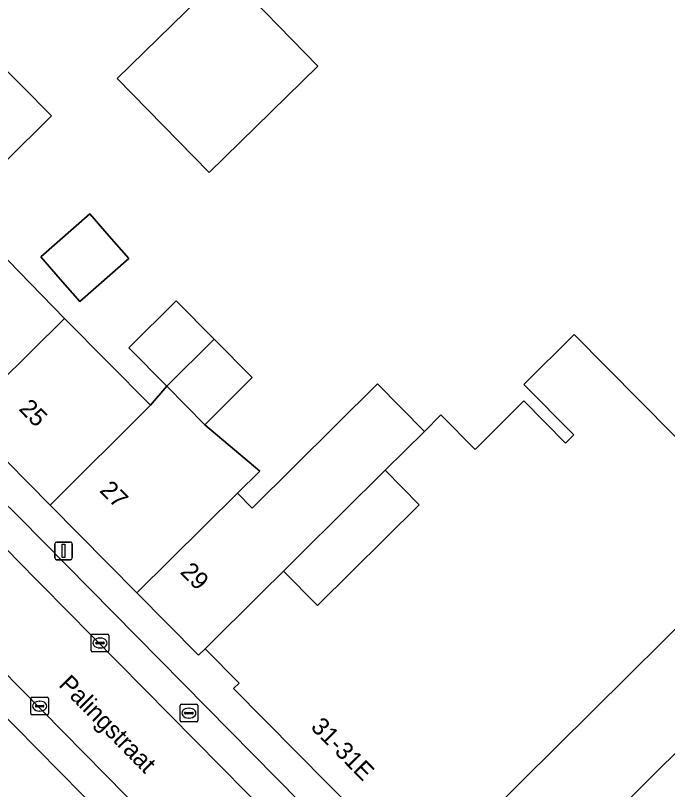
# Model space of a CAD drawing. Extents: x 160102 to 160934, y 382045 to 382923.
# Drawn here: x 160677.52 to 160714.52, y 382620.95 to 382664.84 of the extents above; entities that cross this region are included whole.
import ezdxf

# ---------------------------------------------------------------- set-up
doc = ezdxf.new("R2010")
doc.units = 0
for name, color, linetype in [('IMGEO_Erf', 7, 'Continuous'), ('IMGEO_Kolk', 7, 'Continuous'), ('IMGEO_Lichtmast', 7, 'Continuous'), ('IMGEO_Openbare_ruimte_label', 7, 'Continuous'), ('IMGEO_Pand', 7, 'Continuous'), ('IMGEO_Pand_nummerreeks', 7, 'Continuous'), ('IMGEO_Parkeervlak_open', 7, 'Continuous'), ('IMGEO_Rijbaan_lokaal_open', 7, 'Continuous'), ('IMGEO_Rioolput', 7, 'Continuous'), ('IMGEO_Voetpad_open', 7, 'Continuous')]:
    doc.layers.add(name, color=color, linetype=linetype)

msp = doc.modelspace()

# ---------------------------------------------------------------- linework, layer by layer
at = {"layer": 'IMGEO_Erf'}
for points in [[(160694.686, 382661.966), (160688.516, 382655.934), (160683.3, 382661.269), (160689.47, 382667.302)], [(160682.845, 382652.318), (160683.955, 382651.052), (160681.178, 382648.616), (160680.068, 382649.882), (160678.957, 382651.148), (160681.734, 382653.584)], [(160698.496, 382639.045), (160693.616, 382634.213), (160692.728, 382633.334), (160694.662, 382631.381), (160700.43, 382637.092)]]:
    msp.add_lwpolyline(points, close=True, dxfattribs=at)
for points in [[(160674.579, 382664.179), (160679.567, 382659.14), (160674.237, 382653.864)], [(160675.152, 382652.928), (160680.312, 382647.65), (160685.179, 382642.734), (160686.104, 382643.812), (160683.947, 382645.99), (160686.648, 382648.664), (160688.805, 382646.486), (160690.961, 382644.308), (160688.26, 382641.634), (160691.386, 382639.003), (160690.117, 382637.747), (160690.956, 382636.899), (160698.07, 382643.942), (160700.729, 382641.256), (160701.666, 382642.184), (160703.6, 382640.231), (160706.377, 382642.98), (160708.74, 382640.592), (160709.205, 382641.053), (160706.373, 382643.913), (160709.229, 382646.741), (160720.417, 382635.44), (160704.173, 382619.357)], [(160707.779, 382615.884), (160713.918, 382621.959), (160716.34, 382624.356), (160720.088, 382620.568)]]:
    msp.add_lwpolyline(points, dxfattribs=at)
at = {"layer": 'IMGEO_Kolk'}
for p, q in [((160681.822, 382628.825), (160681.822, 382629.677)), ((160681.897, 382629.751), (160682.749, 382629.751)), ((160682.823, 382629.677), (160682.823, 382628.825)), ((160682.081, 382629.245), (160682.081, 382629.257)), ((160682.519, 382629.208), (160682.121, 382629.208)), ((160682.124, 382629.294), (160682.522, 382629.294)), ((160682.31, 382629.531), (160682.335, 382629.531)), ((160682.565, 382629.257), (160682.565, 382629.245)), ((160682.749, 382628.751), (160681.897, 382628.751)), ((160682.333, 382628.971), (160682.308, 382628.971)), ((160678.396, 382625.249), (160678.396, 382626.101)), ((160678.471, 382626.175), (160679.323, 382626.175)), ((160679.397, 382626.101), (160679.397, 382625.249)), ((160678.655, 382625.669), (160678.655, 382625.681)), ((160679.093, 382625.632), (160678.695, 382625.632)), ((160678.698, 382625.718), (160679.096, 382625.718)), ((160678.884, 382625.955), (160678.909, 382625.955)), ((160679.139, 382625.681), (160679.139, 382625.669)), ((160679.323, 382625.175), (160678.471, 382625.175)), ((160678.907, 382625.395), (160678.882, 382625.395))]:
    msp.add_line(p, q, dxfattribs=at)
for points in [[(160681.822, 382628.825), (160681.822, 382629.677)], [(160681.897, 382629.751), (160682.749, 382629.751)], [(160682.823, 382629.677), (160682.823, 382628.825)], [(160682.749, 382628.751), (160681.897, 382628.751)], [(160678.396, 382625.249), (160678.396, 382626.101)], [(160678.471, 382626.175), (160679.323, 382626.175)], [(160679.397, 382626.101), (160679.397, 382625.249)], [(160679.323, 382625.175), (160678.471, 382625.175)]]:
    msp.add_lwpolyline(points, dxfattribs=at)
for centre, radius, start, end in [((160681.899, 382629.675), 0.0765, 91.552, 178.448), ((160681.899, 382629.675), 0.0765, 91.552, 178.448), ((160682.747, 382629.675), 0.0765, 1.552, 88.448), ((160682.747, 382629.675), 0.0765, 1.552, 88.448), ((160682.121, 382629.254), 0.0403, 85.8775, 175.7526), ((160682.118, 382629.244), 0.0366, 178.938, 274.7102), ((160682.522, 382629.251), 0.043, 264.8664, 352.4533), ((160682.526, 382629.256), 0.0386, 1.7309, 96.639), ((160681.899, 382628.827), 0.0765, 181.552, 268.448), ((160681.899, 382628.827), 0.0765, 181.552, 268.448), ((160682.747, 382628.827), 0.0765, 271.552, 358.448), ((160682.747, 382628.827), 0.0765, 271.552, 358.448), ((160678.473, 382626.099), 0.0765, 91.552, 178.448), ((160678.473, 382626.099), 0.0765, 91.552, 178.448), ((160679.321, 382626.099), 0.0765, 1.552, 88.448), ((160679.321, 382626.099), 0.0765, 1.552, 88.448), ((160678.695, 382625.678), 0.0403, 85.8775, 175.7526), ((160678.692, 382625.668), 0.0366, 178.938, 274.7102), ((160679.096, 382625.675), 0.043, 264.8664, 352.4533), ((160679.1, 382625.68), 0.0386, 1.7309, 96.639), ((160678.473, 382625.251), 0.0765, 181.552, 268.448), ((160678.473, 382625.251), 0.0765, 181.552, 268.448), ((160679.321, 382625.251), 0.0765, 271.552, 358.448), ((160679.321, 382625.251), 0.0765, 271.552, 358.448)]:
    msp.add_arc(centre, radius, start, end, dxfattribs=at)
for centre, major_axis, ratio, start_param, end_param in [((160682.309, 382629.251), (-0.387, 0.002), 0.722429, 4.712389, 7.853982), ((160682.334, 382629.251), (-0.39, 0.002), 0.717154, 1.570796, 4.712389), ((160678.883, 382625.675), (-0.387, 0.002), 0.722429, 4.712389, 7.853982), ((160678.908, 382625.675), (-0.39, 0.002), 0.717154, 1.570796, 4.712389)]:
    msp.add_ellipse(centre, major_axis=major_axis, ratio=ratio, start_param=start_param, end_param=end_param, dxfattribs=at)
at = {"layer": 'IMGEO_Lichtmast'}
for p, q in [((160679.759, 382634.076), (160679.759, 382634.876)), ((160679.759, 382634.876), (160679.759, 382634.076)), ((160679.859, 382634.976), (160680.649, 382634.976)), ((160680.649, 382634.976), (160679.859, 382634.976)), ((160680.749, 382634.876), (160680.749, 382634.076)), ((160680.749, 382634.076), (160680.749, 382634.876)), ((160680.649, 382633.976), (160679.859, 382633.976)), ((160679.859, 382633.976), (160680.649, 382633.976))]:
    msp.add_line(p, q, dxfattribs=at)
msp.add_lwpolyline([(160680.179, 382634.851), (160680.329, 382634.851), (160680.329, 382634.101), (160680.179, 382634.101), (160680.179, 382634.851)], dxfattribs=at)
for centre, start, end in [((160679.859, 382634.876), 90, 180), ((160679.859, 382634.876), 90, 180), ((160680.649, 382634.876), 0, 90), ((160680.649, 382634.876), 360, 90), ((160679.859, 382634.076), 180, 270), ((160679.859, 382634.076), 180, 270), ((160680.649, 382634.076), 270, 0), ((160680.649, 382634.076), 270, 0)]:
    msp.add_arc(centre, 0.1, start, end, dxfattribs=at)
at = {"layer": 'IMGEO_Pand'}
for points in [[(160683.3, 382661.269), (160688.516, 382655.934), (160694.686, 382661.966), (160689.47, 382667.302)], [(160674.237, 382653.864), (160679.567, 382659.14), (160674.579, 382664.179), (160672.007, 382661.561), (160669.299, 382658.916), (160663.563, 382653.311), (160668.534, 382648.218)], [(160682.845, 382652.318), (160681.734, 382653.584), (160678.957, 382651.148), (160680.068, 382649.882), (160681.178, 382648.616), (160683.955, 382651.052)], [(160680.312, 382647.65), (160675.152, 382652.928), (160669.618, 382647.108), (160674.589, 382642.015)], [(160688.805, 382646.486), (160686.648, 382648.664), (160683.947, 382645.99), (160686.104, 382643.812)], [(160680.312, 382647.65), (160674.589, 382642.015), (160679.49, 382637.064), (160685.179, 382642.734)], [(160720.417, 382635.44), (160709.229, 382646.741), (160706.373, 382643.913), (160709.205, 382641.053), (160708.74, 382640.592), (160706.377, 382642.98), (160703.6, 382640.231), (160701.666, 382642.184), (160700.729, 382641.256), (160698.496, 382639.045), (160700.43, 382637.092), (160694.662, 382631.381), (160692.728, 382633.334), (160691.462, 382632.08), (160688.279, 382628.929), (160690.212, 382626.976), (160689.9, 382626.667), (160700.619, 382615.839), (160700.781, 382615.999), (160704.173, 382619.357)], [(160688.805, 382646.486), (160686.104, 382643.812), (160688.26, 382641.634), (160690.961, 382644.308)], [(160690.117, 382637.747), (160691.386, 382639.003), (160688.26, 382641.634), (160686.104, 382643.812), (160685.179, 382642.734), (160679.49, 382637.064), (160684.405, 382632.1)], [(160698.496, 382639.045), (160700.729, 382641.256), (160698.07, 382643.942), (160690.956, 382636.899), (160690.117, 382637.747), (160684.405, 382632.1), (160687.908, 382628.562), (160688.279, 382628.929), (160691.462, 382632.08), (160692.728, 382633.334), (160693.616, 382634.213)], [(160720.088, 382620.568), (160716.34, 382624.356), (160713.918, 382621.959), (160707.779, 382615.884), (160704.22, 382612.363), (160708.036, 382608.508), (160720.004, 382620.485)]]:
    msp.add_lwpolyline(points, close=True, dxfattribs=at)
at = {"layer": 'IMGEO_Parkeervlak_open'}
for points in [[(160714.45, 382599.171), (160695.607, 382618.271), (160694.552, 382617.243), (160693.909, 382617.859), (160694.982, 382618.904), (160677.77, 382636.349)], [(160677.523, 382634.045), (160692.094, 382619.309), (160695.832, 382615.528), (160699.209, 382612.113), (160714.878, 382596.2)], [(160709.547, 382594.453), (160692.265, 382611.995), (160688.533, 382615.784), (160671.916, 382632.651), (160672.065, 382632.08), (160672.059, 382630.363)], [(160672.412, 382629.652), (160688.913, 382612.948), (160689.943, 382613.949), (160690.574, 382613.342), (160689.516, 382612.338), (160706.263, 382595.385)]]:
    msp.add_lwpolyline(points, dxfattribs=at)
for centre, radius, start, end in [((160644.698, 382603.008), 46.962, 45.2318, 58.7473), ((160645.108, 382603.375), 44.625, 43.4149, 59.1365)]:
    msp.add_arc(centre, radius, start, end, dxfattribs=at)
at = {"layer": 'IMGEO_Rijbaan_lokaal_open'}
msp.add_lwpolyline([(160671.916, 382632.651), (160688.533, 382615.784), (160692.094, 382619.309), (160677.523, 382634.045)], dxfattribs=at)
msp.add_arc((160645.108, 382603.375), 44.625, 43.4149, 59.1365, dxfattribs=at)
at = {"layer": 'IMGEO_Rioolput'}
for p, q in [((160686.864, 382624.853), (160686.864, 382625.705)), ((160686.939, 382625.779), (160687.791, 382625.779)), ((160687.865, 382625.705), (160687.865, 382624.853)), ((160687.123, 382625.273), (160687.123, 382625.285)), ((160687.561, 382625.236), (160687.163, 382625.236)), ((160687.166, 382625.322), (160687.564, 382625.322)), ((160687.352, 382625.559), (160687.377, 382625.559)), ((160687.607, 382625.285), (160687.607, 382625.273)), ((160687.791, 382624.779), (160686.939, 382624.779)), ((160687.375, 382624.999), (160687.35, 382624.999))]:
    msp.add_line(p, q, dxfattribs=at)
for points in [[(160686.864, 382624.853), (160686.864, 382625.705)], [(160686.939, 382625.779), (160687.791, 382625.779)], [(160687.865, 382625.705), (160687.865, 382624.853)], [(160687.791, 382624.779), (160686.939, 382624.779)]]:
    msp.add_lwpolyline(points, dxfattribs=at)
for centre, radius, start, end in [((160686.941, 382625.703), 0.0765, 91.552, 178.448), ((160686.941, 382625.703), 0.0765, 91.552, 178.448), ((160687.789, 382625.703), 0.0765, 1.552, 88.448), ((160687.789, 382625.703), 0.0765, 1.552, 88.448), ((160687.163, 382625.282), 0.0403, 85.8775, 175.7526), ((160687.16, 382625.272), 0.0366, 178.938, 274.7102), ((160687.564, 382625.279), 0.043, 264.8664, 352.4533), ((160687.568, 382625.284), 0.0386, 1.7309, 96.639), ((160686.941, 382624.855), 0.0765, 181.552, 268.448), ((160686.941, 382624.855), 0.0765, 181.552, 268.448), ((160687.789, 382624.855), 0.0765, 271.552, 358.448), ((160687.789, 382624.855), 0.0765, 271.552, 358.448)]:
    msp.add_arc(centre, radius, start, end, dxfattribs=at)
for centre, major_axis, ratio, start_param, end_param in [((160687.351, 382625.279), (-0.387, 0.002), 0.722429, 4.712389, 7.853982), ((160687.376, 382625.279), (-0.39, 0.002), 0.717154, 1.570796, 4.712389)]:
    msp.add_ellipse(centre, major_axis=major_axis, ratio=ratio, start_param=start_param, end_param=end_param, dxfattribs=at)
at = {"layer": 'IMGEO_Voetpad_open'}
for points in [[(160700.619, 382615.839), (160689.9, 382626.667), (160690.212, 382626.976), (160688.279, 382628.929), (160687.908, 382628.562), (160684.405, 382632.1), (160679.49, 382637.064), (160674.589, 382642.015), (160669.618, 382647.108), (160668.534, 382648.218), (160663.563, 382653.311), (160658.688, 382658.236), (160653.827, 382663.146), (160648.883, 382668.139)], [(160677.77, 382636.349), (160694.982, 382618.904), (160693.909, 382617.859), (160694.552, 382617.243), (160695.607, 382618.271), (160714.45, 382599.171)], [(160689.516, 382612.338), (160690.574, 382613.342), (160689.943, 382613.949), (160688.913, 382612.948), (160672.412, 382629.652)]]:
    msp.add_lwpolyline(points, dxfattribs=at)
msp.add_arc((160644.698, 382603.008), 46.962, 45.2318, 58.7473, dxfattribs=at)

# ---------------------------------------------------------------- texts
at = {"layer": 'IMGEO_Openbare_ruimte_label'}
msp.add_text('Palingstraat', height=1, rotation=314.5138, dxfattribs=at).set_placement((160679.927, 382626.842))
at = {"layer": 'IMGEO_Pand_nummerreeks'}
for s, rotation, p in [('25', 314.7138, (160677.665, 382642.49)), ('27', 314.7134, (160682.245, 382637.862)), ('29', 314.7134, (160686.826, 382633.235)), ('31-31E', 314.5129, (160694.228, 382624.441))]:
    msp.add_text(s, height=1, rotation=rotation, dxfattribs=at).set_placement(p)

doc.saveas('drawing.dxf')
